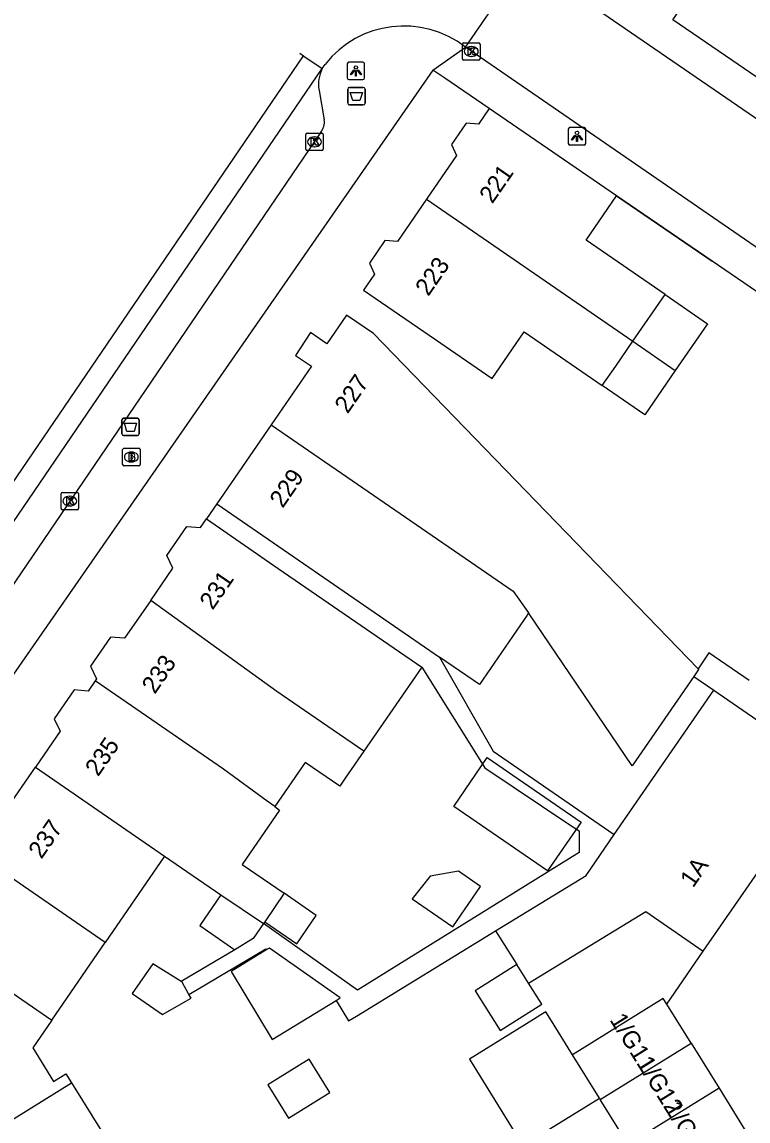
# Model space of a CAD drawing. Extents: x 160026 to 161302, y 384757 to 385701.
# Drawn here: x 160047.5 to 160089.1, y 385310.5 to 385373.5 of the extents above; entities that cross this region are included whole.
import ezdxf

# ---------------------------------------------------------------- set-up
doc = ezdxf.new("R2010")
doc.units = 0
for name, color, linetype in [('IMGEO_Afvalbak', 7, 'Continuous'), ('IMGEO_Brandkraan', 7, 'Continuous'), ('IMGEO_Kolk', 7, 'Continuous'), ('IMGEO_Lichtpunt', 7, 'Continuous'), ('IMGEO_Muur', 7, 'Continuous'), ('IMGEO_Pand', 7, 'Continuous'), ('IMGEO_Pand_nummerreeks', 7, 'Continuous'), ('IMGEO_Pand_vergunning_verleend', 7, 'Continuous'), ('IMGEO_Rijbaan_lokaal_gesloten', 7, 'Continuous'), ('IMGEO_Rijbaan_lokaal_open', 7, 'Continuous'), ('IMGEO_Voetpad_open', 7, 'Continuous')]:
    doc.layers.add(name, color=color, linetype=linetype)

msp = doc.modelspace()

# ---------------------------------------------------------------- linework, layer by layer
at = {"layer": 'IMGEO_Afvalbak'}
for p, q in [((160066.15, 385368.892), (160066.15, 385369.692)), ((160066.15, 385369.692), (160066.15, 385368.892)), ((160066.25, 385369.792), (160067.04, 385369.792)), ((160067.04, 385369.792), (160066.25, 385369.792)), ((160067.14, 385369.692), (160067.14, 385368.892)), ((160067.14, 385368.892), (160067.14, 385369.692)), ((160067.04, 385368.792), (160066.25, 385368.792)), ((160066.25, 385368.792), (160067.04, 385368.792)), ((160053.198, 385349.918), (160053.198, 385350.718)), ((160053.198, 385350.718), (160053.198, 385349.918)), ((160053.298, 385350.818), (160054.088, 385350.818)), ((160054.088, 385350.818), (160053.298, 385350.818)), ((160054.188, 385350.718), (160054.188, 385349.918)), ((160054.188, 385349.918), (160054.188, 385350.718)), ((160054.088, 385349.818), (160053.298, 385349.818)), ((160053.298, 385349.818), (160054.088, 385349.818))]:
    msp.add_line(p, q, dxfattribs=at)
for points in [[(160066.293, 385369.506), (160066.997, 385369.506), (160066.848, 385369.036), (160066.442, 385369.036), (160066.293, 385369.506)], [(160053.341, 385350.532), (160054.045, 385350.532), (160053.896, 385350.062), (160053.49, 385350.062), (160053.341, 385350.532)]]:
    msp.add_lwpolyline(points, dxfattribs=at)
for centre, start, end in [((160066.25, 385369.692), 90, 180), ((160066.25, 385369.692), 90, 180), ((160067.04, 385369.692), 0, 90), ((160067.04, 385369.692), 360, 90), ((160066.25, 385368.892), 180, 270), ((160066.25, 385368.892), 180, 270), ((160067.04, 385368.892), 270, 0), ((160067.04, 385368.892), 270, 0), ((160053.298, 385350.718), 90, 180), ((160053.298, 385350.718), 90, 180), ((160054.088, 385350.718), 0, 90), ((160054.088, 385350.718), 360, 90), ((160053.298, 385349.918), 180, 270), ((160053.298, 385349.918), 180, 270), ((160054.088, 385349.918), 270, 0), ((160054.088, 385349.918), 270, 0)]:
    msp.add_arc(centre, 0.1, start, end, dxfattribs=at)
at = {"layer": 'IMGEO_Brandkraan'}
for p, q in [((160053.241, 385348.164), (160053.241, 385349.016)), ((160053.316, 385349.09), (160054.168, 385349.09)), ((160053.729, 385348.87), (160053.754, 385348.87)), ((160054.242, 385349.016), (160054.242, 385348.164)), ((160053.752, 385348.31), (160053.727, 385348.31)), ((160054.168, 385348.09), (160053.316, 385348.09))]:
    msp.add_line(p, q, dxfattribs=at)
for points in [[(160053.241, 385348.164), (160053.241, 385349.016)], [(160053.316, 385349.09), (160054.168, 385349.09)], [(160054.242, 385349.016), (160054.242, 385348.164)], [(160053.589, 385348.79), (160053.589, 385348.39), (160053.802, 385348.39)], [(160053.82, 385348.79), (160053.589, 385348.79)], [(160053.768, 385348.709), (160053.714, 385348.709), (160053.714, 385348.633)], [(160053.714, 385348.633), (160053.767, 385348.633)], [(160053.776, 385348.557), (160053.714, 385348.557), (160053.714, 385348.476)], [(160053.714, 385348.476), (160053.776, 385348.476)], [(160054.168, 385348.09), (160053.316, 385348.09)]]:
    msp.add_lwpolyline(points, dxfattribs=at)
for centre, radius, start, end in [((160053.318, 385349.014), 0.0765, 91.55205, 178.44795), ((160053.318, 385349.014), 0.0765, 91.55205, 178.44795), ((160054.166, 385349.014), 0.0765, 1.55205, 88.44795), ((160054.166, 385349.014), 0.0765, 1.55205, 88.44795), ((160053.769, 385348.671), 0.0379, 267.82845, 90.93552), ((160053.777, 385348.516), 0.0404, 269.87594, 90.50774), ((160053.808, 385348.641), 0.251, 268.66757, 293.53466), ((160053.824, 385348.645), 0.145, 59.4692, 91.53667), ((160053.849, 385348.692), 0.0922, 285.51372, 58.15012), ((160053.854, 385348.5), 0.105, 301.31148, 78.98903), ((160053.318, 385348.166), 0.0765, 181.55205, 268.44795), ((160053.318, 385348.166), 0.0765, 181.55205, 268.44795), ((160054.166, 385348.166), 0.0765, 271.55205, 358.44795), ((160054.166, 385348.166), 0.0765, 271.55205, 358.44795)]:
    msp.add_arc(centre, radius, start, end, dxfattribs=at)
for centre, major_axis, ratio, start_param, end_param in [((160053.728, 385348.59), (-0.387, 0.002), 0.722429, 4.712389, 7.853982), ((160053.753, 385348.59), (-0.39, 0.002), 0.717154, 1.570796, 4.712389)]:
    msp.add_ellipse(centre, major_axis=major_axis, ratio=ratio, start_param=start_param, end_param=end_param, dxfattribs=at)
at = {"layer": 'IMGEO_Kolk'}
for p, q in [((160072.733, 385371.431), (160072.733, 385372.283)), ((160072.808, 385372.357), (160073.66, 385372.357)), ((160073.734, 385372.283), (160073.734, 385371.431)), ((160073.244, 385371.577), (160073.219, 385371.577)), ((160073.221, 385372.137), (160073.246, 385372.137)), ((160073.66, 385371.357), (160072.808, 385371.357)), ((160063.741, 385366.248), (160063.741, 385367.1)), ((160063.816, 385367.174), (160064.668, 385367.174)), ((160064.742, 385367.1), (160064.742, 385366.248)), ((160064.229, 385366.954), (160064.254, 385366.954)), ((160064.668, 385366.174), (160063.816, 385366.174)), ((160064.252, 385366.394), (160064.227, 385366.394)), ((160049.715, 385345.636), (160049.715, 385346.488)), ((160049.79, 385346.562), (160050.642, 385346.562)), ((160050.203, 385346.342), (160050.228, 385346.342)), ((160050.716, 385346.488), (160050.716, 385345.636)), ((160050.226, 385345.782), (160050.201, 385345.782)), ((160050.642, 385345.562), (160049.79, 385345.562))]:
    msp.add_line(p, q, dxfattribs=at)
for points in [[(160072.733, 385371.431), (160072.733, 385372.283)], [(160072.808, 385372.357), (160073.66, 385372.357)], [(160073.734, 385372.283), (160073.734, 385371.431)], [(160073.054, 385372.057), (160073.177, 385372.057), (160073.177, 385371.906), (160073.307, 385372.057), (160073.471, 385372.057), (160073.325, 385371.906), (160073.478, 385371.657), (160073.326, 385371.657), (160073.241, 385371.821), (160073.177, 385371.754), (160073.177, 385371.657), (160073.054, 385371.657), (160073.054, 385372.057)], [(160073.66, 385371.357), (160072.808, 385371.357)], [(160063.741, 385366.248), (160063.741, 385367.1)], [(160063.816, 385367.174), (160064.668, 385367.174)], [(160064.742, 385367.1), (160064.742, 385366.248)], [(160064.062, 385366.874), (160064.185, 385366.874), (160064.185, 385366.723), (160064.315, 385366.874), (160064.479, 385366.874), (160064.333, 385366.723), (160064.486, 385366.474), (160064.334, 385366.474), (160064.249, 385366.638), (160064.185, 385366.571), (160064.185, 385366.474), (160064.062, 385366.474), (160064.062, 385366.874)], [(160064.668, 385366.174), (160063.816, 385366.174)], [(160049.715, 385345.636), (160049.715, 385346.488)], [(160049.79, 385346.562), (160050.642, 385346.562)], [(160050.716, 385346.488), (160050.716, 385345.636)], [(160050.036, 385346.262), (160050.159, 385346.262), (160050.159, 385346.111), (160050.289, 385346.262), (160050.453, 385346.262), (160050.307, 385346.111), (160050.46, 385345.862), (160050.308, 385345.862), (160050.223, 385346.026), (160050.159, 385345.959), (160050.159, 385345.862), (160050.036, 385345.862), (160050.036, 385346.262)], [(160050.642, 385345.562), (160049.79, 385345.562)]]:
    msp.add_lwpolyline(points, dxfattribs=at)
for centre, start, end in [((160072.81, 385372.281), 91.55205, 178.44795), ((160072.81, 385372.281), 91.55205, 178.44795), ((160073.658, 385372.281), 1.55205, 88.44795), ((160073.658, 385372.281), 1.55205, 88.44795), ((160072.81, 385371.433), 181.55205, 268.44795), ((160072.81, 385371.433), 181.55205, 268.44795), ((160073.658, 385371.433), 271.55205, 358.44795), ((160073.658, 385371.433), 271.55205, 358.44795), ((160063.818, 385367.098), 91.55205, 178.44795), ((160063.818, 385367.098), 91.55205, 178.44795), ((160064.666, 385367.098), 1.55205, 88.44795), ((160064.666, 385367.098), 1.55205, 88.44795), ((160063.818, 385366.25), 181.55205, 268.44795), ((160063.818, 385366.25), 181.55205, 268.44795), ((160064.666, 385366.25), 271.55205, 358.44795), ((160064.666, 385366.25), 271.55205, 358.44795), ((160049.792, 385346.486), 91.55205, 178.44795), ((160049.792, 385346.486), 91.55205, 178.44795), ((160050.64, 385346.486), 1.55205, 88.44795), ((160050.64, 385346.486), 1.55205, 88.44795), ((160049.792, 385345.638), 181.55205, 268.44795), ((160049.792, 385345.638), 181.55205, 268.44795), ((160050.64, 385345.638), 271.55205, 358.44795), ((160050.64, 385345.638), 271.55205, 358.44795)]:
    msp.add_arc(centre, 0.0765, start, end, dxfattribs=at)
for centre, major_axis, ratio, start_param, end_param in [((160073.22, 385371.857), (-0.387, 0.002), 0.722429, 4.712389, 7.853982), ((160073.245, 385371.857), (-0.39, 0.002), 0.717154, 1.570796, 4.712389), ((160064.228, 385366.674), (-0.387, 0.002), 0.722429, 4.712389, 7.853982), ((160064.253, 385366.674), (-0.39, 0.002), 0.717154, 1.570796, 4.712389), ((160050.202, 385346.062), (-0.387, 0.002), 0.722429, 4.712389, 7.853982), ((160050.227, 385346.062), (-0.39, 0.002), 0.717154, 1.570796, 4.712389)]:
    msp.add_ellipse(centre, major_axis=major_axis, ratio=ratio, start_param=start_param, end_param=end_param, dxfattribs=at)
at = {"layer": 'IMGEO_Lichtpunt'}
for p, q in [((160066.119, 385371.143), (160066.119, 385370.336)), ((160066.119, 385371.143), (160066.119, 385370.336)), ((160067.021, 385371.238), (160066.213, 385371.238)), ((160067.021, 385371.238), (160066.213, 385371.238)), ((160067.115, 385370.336), (160067.115, 385371.143)), ((160067.115, 385370.336), (160067.115, 385371.143)), ((160066.213, 385370.242), (160067.021, 385370.242)), ((160066.213, 385370.242), (160067.021, 385370.242)), ((160078.797, 385367.392), (160078.797, 385366.585)), ((160078.797, 385367.392), (160078.797, 385366.585)), ((160079.699, 385367.487), (160078.891, 385367.487)), ((160079.699, 385367.487), (160078.891, 385367.487)), ((160079.793, 385366.585), (160079.793, 385367.392)), ((160079.793, 385366.585), (160079.793, 385367.392)), ((160078.891, 385366.491), (160079.699, 385366.491)), ((160078.891, 385366.491), (160079.699, 385366.491))]:
    msp.add_line(p, q, dxfattribs=at)
for points in [[(160066.493, 385370.807), (160066.532, 385370.779), (160066.344, 385370.517), (160066.306, 385370.544), (160066.493, 385370.807)], [(160066.595, 385370.759), (160066.642, 385370.759), (160066.642, 385370.437), (160066.595, 385370.437), (160066.595, 385370.759)], [(160066.705, 385370.779), (160066.743, 385370.806), (160066.93, 385370.544), (160066.891, 385370.516), (160066.705, 385370.779)], [(160079.171, 385367.056), (160079.21, 385367.028), (160079.022, 385366.766), (160078.984, 385366.793), (160079.171, 385367.056)], [(160079.273, 385367.008), (160079.32, 385367.008), (160079.32, 385366.686), (160079.273, 385366.686), (160079.273, 385367.008)], [(160079.383, 385367.028), (160079.421, 385367.055), (160079.608, 385366.793), (160079.569, 385366.765), (160079.383, 385367.028)]]:
    msp.add_lwpolyline(points, dxfattribs=at)
for centre in [(160066.618, 385370.941), (160079.296, 385367.19)]:
    msp.add_circle(centre, 0.0994, dxfattribs=at)
for centre, start, end in [((160066.213, 385371.143), 90, 180), ((160066.213, 385371.143), 90, 180), ((160067.021, 385371.143), 0, 90), ((160067.021, 385371.143), 0, 90), ((160066.213, 385370.336), 180, 270), ((160066.213, 385370.336), 180, 270), ((160067.021, 385370.336), 270, 0), ((160067.021, 385370.336), 270, 360), ((160078.891, 385367.392), 90, 180), ((160078.891, 385367.392), 90, 180), ((160079.699, 385367.392), 0, 90), ((160079.699, 385367.392), 0, 90), ((160078.891, 385366.585), 180, 270), ((160078.891, 385366.585), 180, 270), ((160079.699, 385366.585), 270, 0), ((160079.699, 385366.585), 270, 360)]:
    msp.add_arc(centre, 0.0946, start, end, dxfattribs=at)
at = {"layer": 'IMGEO_Muur'}
msp.add_lwpolyline([(160081.559, 385363.574), (160087.038, 385359.824)], dxfattribs=at)
at = {"layer": 'IMGEO_Pand'}
for points in [[(160100.498, 385362.918), (160084.795, 385373.675), (160085.346, 385374.478), (160080.847, 385377.563), (160080.615, 385377.224), (160080.343, 385377.411), (160080.573, 385377.746)], [(160074.263, 385368.593), (160073.64, 385367.687), (160072.933, 385367.743), (160072.093, 385366.522), (160072.393, 385365.892), (160070.662, 385363.376)], [(160081.559, 385363.574), (160074.263, 385368.593)], [(160070.662, 385363.376), (160068.998, 385360.957), (160068.285, 385361.013), (160067.39, 385359.713), (160067.689, 385359.086), (160067.053, 385358.162), (160071.173, 385355.328), (160074.43, 385353.086), (160076.272, 385355.763), (160080.744, 385352.686)], [(160070.662, 385363.376), (160082.496, 385355.232)], [(160084.346, 385357.921), (160079.815, 385361.039), (160081.559, 385363.574)], [(160082.496, 385355.232), (160084.346, 385357.921)], [(160084.346, 385357.921), (160086.771, 385356.229), (160084.932, 385353.556)], [(160086.233, 385336.432), (160079.267, 385343.639), (160067.626, 385355.673), (160066.087, 385356.732), (160064.953, 385355.085), (160064.023, 385355.726), (160063.16, 385354.418), (160064.066, 385353.794), (160061.755, 385350.435)], [(160080.744, 385352.686), (160081.512, 385353.802), (160082.496, 385355.232)], [(160082.496, 385355.232), (160084.932, 385353.556)], [(160084.932, 385353.556), (160083.182, 385351.009), (160080.744, 385352.686)], [(160061.755, 385350.435), (160058.636, 385345.901)], [(160061.755, 385350.435), (160075.631, 385340.89), (160076.516, 385339.641)], [(160058.636, 385345.901), (160062.756, 385343.067), (160071.409, 385337.114)], [(160054.852, 385340.366), (160056.123, 385342.214), (160055.778, 385342.939), (160056.923, 385344.603), (160057.702, 385344.542), (160058.043, 385345.037)], [(160058.043, 385345.037), (160062.163, 385342.203), (160070.393, 385336.541)], [(160054.852, 385340.366), (160053.354, 385338.188), (160052.545, 385338.252), (160051.399, 385336.587), (160051.744, 385335.863), (160051.661, 385335.742)], [(160067.07, 385331.71), (160064.647, 385333.377), (160062.091, 385335.135), (160054.852, 385340.366)], [(160076.516, 385339.641), (160076.433, 385339.52), (160073.695, 385335.541), (160071.409, 385337.114)], [(160085.987, 385336.004), (160082.452, 385330.867), (160076.516, 385339.641)], [(160070.393, 385336.541), (160067.07, 385331.71)], [(160086.233, 385336.432), (160086.261, 385336.403), (160085.987, 385336.004)], [(160051.661, 385335.742), (160051.262, 385335.163), (160050.463, 385335.226), (160049.322, 385333.568), (160049.661, 385332.858), (160048.242, 385330.796)], [(160061.962, 385328.538), (160061.532, 385328.85), (160059.019, 385330.672), (160051.661, 385335.742)], [(160081.435, 385326.93), (160087.143, 385335.207)], [(160087.143, 385335.207), (160093.727, 385330.667)], [(160067.07, 385331.71), (160066.008, 385330.166), (160065.688, 385329.701), (160063.701, 385331.067), (160061.962, 385328.538)], [(160044.834, 385325.842), (160045.271, 385326.478), (160044.932, 385327.191), (160046.095, 385328.882), (160046.882, 385328.82), (160048.242, 385330.796)], [(160048.242, 385330.796), (160055.647, 385325.694)], [(160061.962, 385328.538), (160062.243, 385328.334), (160060.097, 385325.214), (160062.498, 385323.562)], [(160074.623, 385321.403), (160079.822, 385324.59), (160081.435, 385326.93)], [(160052.239, 385320.739), (160044.834, 385325.842)], [(160055.647, 385325.694), (160052.239, 385320.739)], [(160055.647, 385325.694), (160058.882, 385323.481)], [(160086.537, 385320.243), (160090.326, 385325.736)], [(160069.841, 385323.242), (160072.179, 385321.634), (160073.769, 385323.946), (160072.497, 385324.821), (160070.874, 385324.538), (160069.841, 385323.242)], [(160058.882, 385323.481), (160057.663, 385321.709), (160059.668, 385320.325)], [(160058.882, 385323.481), (160061.311, 385321.819)], [(160062.498, 385323.562), (160061.387, 385321.931)], [(160061.387, 385321.931), (160063.223, 385320.668), (160064.341, 385322.294), (160062.498, 385323.562)], [(160076.514, 385318.402), (160083.248, 385322.511), (160086.537, 385320.243)], [(160061.311, 385321.819), (160060.725, 385320.959), (160059.668, 385320.325)], [(160061.387, 385321.931), (160061.311, 385321.819)], [(160041.788, 385321.377), (160049.176, 385316.287)], [(160074.623, 385321.403), (160075.842, 385319.468)], [(160049.176, 385316.287), (160052.239, 385320.739)], [(160061.52, 385320.328), (160059.466, 385319.068), (160061.817, 385315.167), (160065.482, 385317.415)], [(160065.482, 385317.415), (160065.71, 385317.555), (160061.663, 385320.416), (160061.52, 385320.328)], [(160056.599, 385318.501), (160054.969, 385319.521), (160053.788, 385317.805), (160055.536, 385316.6), (160057.164, 385317.535), (160057.04, 385317.763)], [(160075.842, 385319.468), (160073.463, 385317.968), (160074.898, 385315.69), (160077.278, 385317.19), (160076.514, 385318.402)], [(160076.514, 385318.402), (160075.842, 385319.468)], [(160057.04, 385317.763), (160056.661, 385318.462), (160056.599, 385318.501)], [(160084.441, 385317.204), (160084.239, 385317.529), (160079.033, 385314.298)], [(160079.033, 385314.298), (160077.982, 385315.993), (160077.737, 385316.388), (160077.51, 385316.754), (160077.227, 385316.578), (160076.797, 385316.312), (160073.131, 385314.037), (160076.198, 385309.096), (160080.576, 385311.813)], [(160085.838, 385314.953), (160084.441, 385317.204)], [(160049.176, 385316.287), (160048.085, 385314.701), (160049.288, 385312.761), (160049.995, 385313.2), (160050.317, 385312.681)], [(160080.632, 385311.722), (160085.838, 385314.953)], [(160085.838, 385314.953), (160087.437, 385312.376)], [(160080.576, 385311.813), (160079.033, 385314.298)], [(160061.573, 385312.578), (160062.76, 385310.663), (160065.117, 385312.125), (160063.93, 385314.039), (160061.573, 385312.578)], [(160042.71, 385307.971), (160050.317, 385312.681)], [(160050.317, 385312.681), (160053.27, 385307.922)], [(160087.437, 385312.376), (160082.231, 385309.145)], [(160087.437, 385312.376), (160089.036, 385309.8)], [(160080.576, 385311.813), (160080.632, 385311.722)], [(160082.231, 385309.145), (160080.632, 385311.722)]]:
    msp.add_lwpolyline(points, dxfattribs=at)
at = {"layer": 'IMGEO_Pand_vergunning_verleend'}
msp.add_lwpolyline([(160074.152, 385331.348), (160079.528, 385327.65), (160077.601, 385324.849), (160072.225, 385328.547), (160074.152, 385331.348)], dxfattribs=at)
at = {"layer": 'IMGEO_Rijbaan_lokaal_gesloten'}
for points in [[(160028.117, 385317.706), (160028.37, 385318.91), (160028.65, 385319.84), (160029.23, 385321.02), (160030.15, 385322.46), (160063.617, 385371.61)], [(160030.138, 385320.131), (160064.691, 385370.881)]]:
    msp.add_lwpolyline(points, dxfattribs=at)
at = {"layer": 'IMGEO_Rijbaan_lokaal_open'}
for points in [[(160072.906, 385372.103), (160076.337, 385377.118)], [(160076.337, 385377.118), (160118.151, 385348.405), (160118.796, 385347.963)], [(160063.394, 385371.761), (160063.617, 385371.61)], [(160063.617, 385371.61), (160063.639, 385371.595), (160064.691, 385370.881)], [(160130.948, 385332.139), (160072.906, 385372.103)], [(160064.691, 385370.881), (160064.848, 385371.116)], [(160084.441, 385317.204), (160086.537, 385320.243)]]:
    msp.add_lwpolyline(points, dxfattribs=at)
msp.add_arc((160069.372, 385367.566), 5.751, 52.08889, 141.87751, dxfattribs=at)
at = {"layer": 'IMGEO_Voetpad_open'}
for points in [[(160071.027, 385370.783), (160072.906, 385372.103)], [(160071.027, 385370.783), (160044.24, 385332.184), (160039.513, 385325.31), (160036.466, 385320.863), (160036.589, 385320.788), (160032.616, 385314.905)], [(160074.263, 385368.593), (160071.709, 385370.322), (160071.027, 385370.783)], [(160064.502, 385369.624), (160064.804, 385367.927)], [(160064.614, 385367.23), (160037.043, 385326.7)], [(160129.62, 385330.68), (160087.038, 385359.824), (160081.559, 385363.574)], [(160058.636, 385345.901), (160058.043, 385345.037)], [(160071.409, 385337.114), (160074.484, 385331.723), (160081.435, 385326.93)], [(160089.163, 385335.77), (160086.859, 385337.347), (160086.233, 385336.432)], [(160070.393, 385336.541), (160074.014, 385330.761), (160078.89, 385327.49), (160079.412, 385327.14), (160079.412, 385325.901), (160066.718, 385318.006), (160061.311, 385321.819)], [(160085.987, 385336.004), (160087.143, 385335.207)], [(160065.482, 385317.415), (160066.202, 385316.241), (160066.649, 385316.515), (160074.623, 385321.403)], [(160059.668, 385320.325), (160056.599, 385318.501)], [(160057.04, 385317.763), (160061.447, 385320.382), (160061.52, 385320.328)]]:
    msp.add_lwpolyline(points, dxfattribs=at)
for centre, radius, start, end in [((160066.553, 385369.958), 2.078, 153.64314, 189.25521), ((160063.85, 385367.813), 0.961, 322.6729, 6.83078)]:
    msp.add_arc(centre, radius, start, end, dxfattribs=at)

# ---------------------------------------------------------------- texts
at = {"layer": 'IMGEO_Pand_nummerreeks'}
for s, rotation, p in [('221', 55.34743, (160074.439, 385363.079)), ('223', 55.34743, (160070.77, 385357.771)), ('227', 55.47377, (160066.145, 385351.03)), ('229', 55.47377, (160062.42, 385345.614)), ('231', 55.51021, (160058.405, 385339.771)), ('233', 55.50815, (160055.09, 385334.946)), ('235', 55.50815, (160051.839, 385330.214)), ('237', 55.51021, (160048.588, 385325.482)), ('1A', 55.40502, (160085.952, 385323.833)), ('1/G11', 301.8276, (160081.142, 385316.3)), ('1/G12', 301.82477, (160082.679, 385313.823)), ('1/G13', 301.82477, (160084.281, 385311.242))]:
    msp.add_text(s, height=1, rotation=rotation, dxfattribs=at).set_placement(p)

doc.saveas('drawing.dxf')
